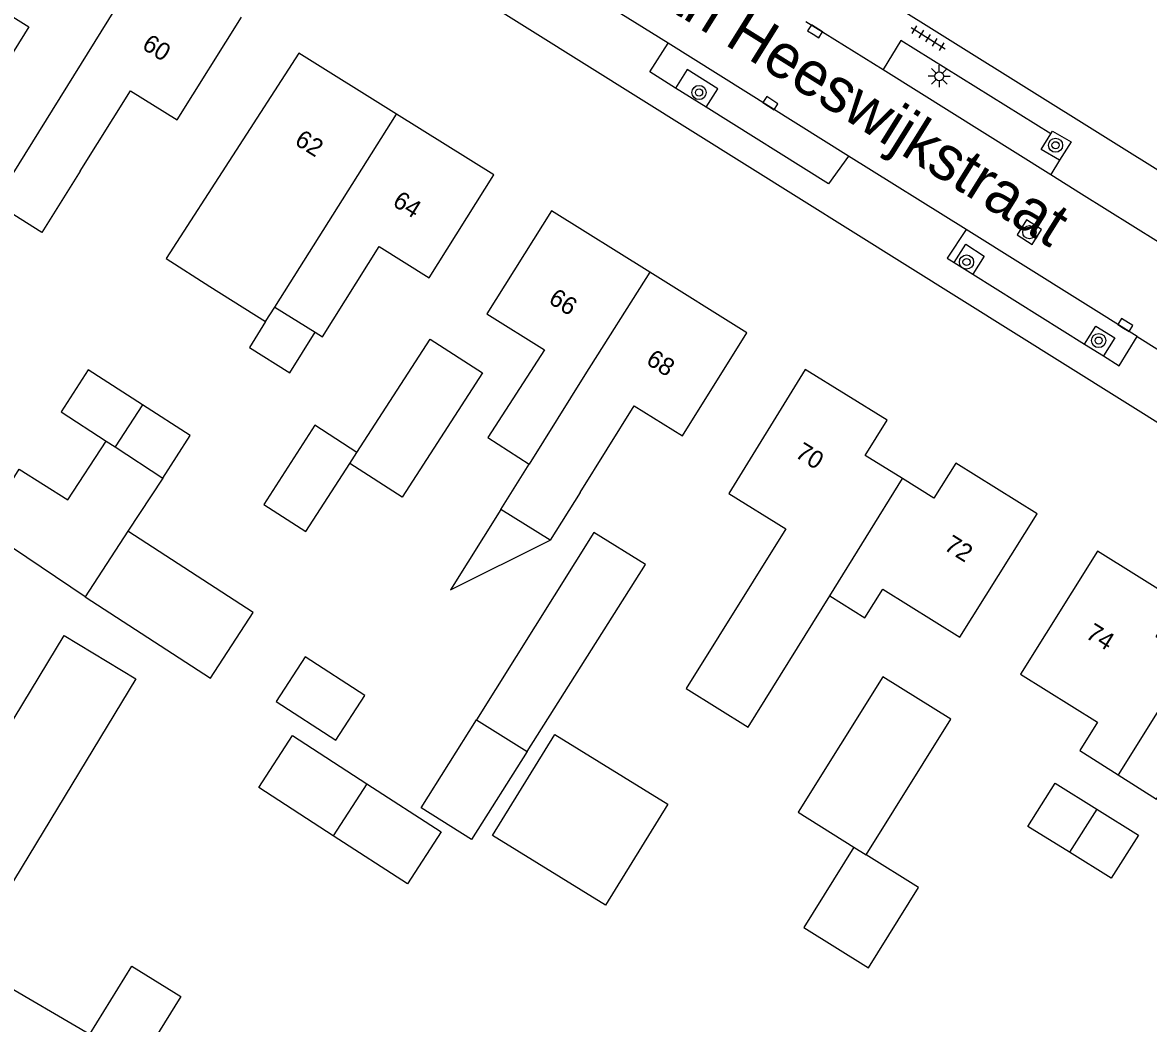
# Model space of a CAD drawing. Extents: x 136000 to 141014, y 402000 to 403500.
# Drawn here: x 138086.4 to 138149.9, y 402169.1 to 402225.5 of the extents above; entities that cross this region are included whole.
import ezdxf

# ---------------------------------------------------------------- set-up
doc = ezdxf.new("R2010")
doc.units = 0
for name, color, linetype in [('gg-anno-huisnummerreeks BGT', 7, 'Continuous'), ('gg-anno-openbare ruimte label', 7, 'Continuous'), ('gg-bbg-bijgebouw', 7, 'Continuous'), ('gg-bbg-gedigitaliseerde bebouwing', 7, 'Continuous'), ('gg-bbg-gedigitaliseerde bijgebouw', 7, 'Continuous'), ('gg-bbg-hoofdgebouw', 7, 'Continuous'), ('gg-bbg-luifel en loopbrug', 7, 'Continuous'), ('gg-bbg-tussenscheiding', 7, 'Continuous'), ('gg-knt-verharding', 7, 'Continuous'), ('gg-knt-verharding nz', 7, 'Continuous'), ('gt-symb-boom', 7, 'Continuous'), ('gt-symb-kolk', 7, 'Continuous'), ('gt-symb-lichtmast', 7, 'Continuous'), ('gt-symb-rioolschacht', 7, 'Continuous'), ('gt-symb-tegel verharding', 7, 'Continuous')]:
    doc.layers.add(name, color=color, linetype=linetype)

# ---------------------------------------------------------------- blocks, each defined once
blk = doc.blocks.new('gt0-TEG1')
at = {"layer": 'gt-symb-tegel verharding'}
for p, q in [((-1.125, 0), (1.125, 0)), ((-0.9, -0.25), (-0.9, 0.25)), ((-0.45, -0.25), (-0.45, 0.25)), ((0, -0.25), (0, 0.25)), ((0.45, -0.25), (0.45, 0.25)), ((0.9, -0.25), (0.9, 0.25))]:
    blk.add_line(p, q, dxfattribs=at)
blk = doc.blocks.new('gt0-LMAST')
at = {"layer": 'gt-symb-lichtmast'}
for p, q in [((-0.182, 0.173), (-0.447, 0.438)), ((-0.005, 0.246), (-0.005, 0.621)), ((0.172, 0.173), (0.437, 0.438)), ((-0.255, -0.004), (-0.63, -0.004)), ((-0.182, -0.181), (-0.447, -0.446)), ((-0.005, -0.254), (-0.005, -0.629)), ((0.437, -0.446), (0.172, -0.181)), ((0.245, -0.004), (0.62, -0.004))]:
    blk.add_line(p, q, dxfattribs=at)
blk.add_circle((-0.005, -0.004), 0.25, dxfattribs=at)
blk = doc.blocks.new('gt0-BOOM')
at = {"layer": 'gt-symb-boom'}
for radius in [0.4, 0.2]:
    blk.add_circle((0, 0), radius, dxfattribs=at)
blk = doc.blocks.new('gt0-RS')
at = {"layer": 'gt-symb-rioolschacht'}
blk.add_lwpolyline([(-0.5, -0.5), (0.5, -0.5), (0.5, 0.5), (-0.5, 0.5)], close=True, dxfattribs=at)
blk.add_circle((0, 0), 0.375, dxfattribs=at)
blk = doc.blocks.new('gt0-KOLK')
at = {"layer": 'gt-symb-kolk'}
blk.add_lwpolyline([(0, 0), (0.375, 0), (0.375, 0.4), (-0.375, 0.4), (-0.375, 0), (0, 0)], dxfattribs=at)

msp = doc.modelspace()

# ---------------------------------------------------------------- linework, layer by layer
at = {"layer": 'gg-bbg-bijgebouw'}
msp.add_lwpolyline([(138122.784, 402181.434), (138119.266, 402175.73), (138112.883, 402179.667), (138116.401, 402185.371), (138122.784, 402181.434)], dxfattribs=at)
at = {"layer": 'gg-bbg-gedigitaliseerde bebouwing'}
for p, q in [((138096.953, 402210.631), (138100.097, 402208.661)), ((138113.353, 402198.065), (138114.95, 402200.621)), ((138117.831, 402199.019), (138116.145, 402196.321)), ((138116.145, 402196.321), (138113.353, 402198.065)), ((138083.108, 402172.582), (138090.179, 402168.464))]:
    msp.add_line(p, q, dxfattribs=at)
for points in [[(138087.731, 402232.74), (138084.104, 402226.938), (138086.746, 402225.286), (138083.905, 402220.744)], [(138089.645, 402217.153), (138092.481, 402221.686), (138095.114, 402220.038), (138098.741, 402225.84)], [(138101.971, 402223.81), (138094.488, 402212.222), (138096.953, 402210.631)], [(138089.645, 402217.153), (138087.484, 402213.685), (138084.801, 402215.357)], [(138102.886, 402208.057), (138103.306, 402207.795), (138106.49, 402212.894), (138109.323, 402211.125), (138112.961, 402216.94)], [(138116.211, 402214.91), (138112.578, 402209.097), (138115.832, 402207.065)], [(138117.831, 402199.019), (138120.885, 402203.908), (138123.608, 402202.207), (138127.241, 402208.02)], [(138115.832, 402207.065), (138112.627, 402202.129), (138114.95, 402200.621)], [(138130.531, 402205.95), (138126.211, 402198.969), (138129.44, 402196.97)], [(138131.906, 402193.193), (138133.897, 402191.957), (138134.904, 402193.568), (138139.254, 402190.849), (138143.611, 402197.82)], [(138129.44, 402196.97), (138123.812, 402187.96), (138127.313, 402185.773), (138131.906, 402193.193)], [(138147.001, 402195.71), (138142.673, 402188.769), (138147.009, 402186.065), (138146.018, 402184.456), (138148.171, 402183.098)], [(138148.171, 402183.098), (138150.344, 402181.727), (138151.355, 402183.336), (138155.704, 402180.634), (138160.031, 402187.6)], [(138090.179, 402168.464), (138092.546, 402172.3), (138095.315, 402170.591), (138092.314, 402165.729), (138099.759, 402161.136), (138097.943, 402158.194)]]:
    msp.add_lwpolyline(points, dxfattribs=at)
at = {"layer": 'gg-bbg-gedigitaliseerde bijgebouw'}
for p, q in [((138093.148, 402203.969), (138091.612, 402201.588)), ((138091.105, 402201.921), (138091.612, 402201.588)), ((138104.848, 402200.657), (138105.247, 402201.275)), ((138094.295, 402199.828), (138092.332, 402196.83)), ((138092.332, 402196.83), (138089.917, 402193.141)), ((138089.917, 402193.141), (138096.984, 402188.553)), ((138105.804, 402182.591), (138103.9, 402179.654))]:
    msp.add_line(p, q, dxfattribs=at)
for points in [[(138100.097, 402208.661), (138099.183, 402207.199), (138101.459, 402205.776), (138102.886, 402208.057)], [(138105.247, 402201.275), (138109.378, 402207.675), (138112.331, 402205.769), (138107.802, 402198.751), (138104.848, 402200.657)], [(138094.295, 402199.828), (138095.844, 402202.228), (138093.148, 402203.969)], [(138089.917, 402193.141), (138084.135, 402197.033), (138086.198, 402200.337), (138088.945, 402198.596), (138091.105, 402201.921)], [(138096.984, 402188.553), (138099.385, 402192.251), (138092.332, 402196.83)], [(138114.854, 402184.414), (138121.517, 402194.949), (138118.601, 402196.77), (138111.997, 402186.199)], [(138081.72, 402179.385), (138088.743, 402190.955), (138092.774, 402188.508), (138083.108, 402172.582)], [(138104.052, 402185.048), (138105.686, 402187.564), (138102.331, 402189.742), (138100.697, 402187.226), (138104.052, 402185.048)], [(138133.957, 402178.587), (138138.731, 402186.235), (138134.905, 402188.625), (138130.128, 402180.979), (138133.276, 402179.013)], [(138114.854, 402184.414), (138111.706, 402179.436), (138108.859, 402181.237), (138111.997, 402186.199)], [(138105.804, 402182.591), (138109.999, 402179.871), (138108.095, 402176.934), (138103.9, 402179.654)], [(138145.439, 402178.719), (138143.089, 402180.185), (138144.614, 402182.628), (138146.963, 402181.163)], [(138146.963, 402181.163), (138149.312, 402179.696), (138147.788, 402177.253), (138145.439, 402178.719)], [(138133.276, 402179.013), (138130.451, 402174.485), (138134.099, 402172.209), (138136.923, 402176.737), (138133.957, 402178.587)]]:
    msp.add_lwpolyline(points, dxfattribs=at)
at = {"layer": 'gg-bbg-hoofdgebouw'}
for p, q in [((138107.484, 402220.364), (138101.971, 402223.81)), ((138112.961, 402216.94), (138107.484, 402220.364)), ((138121.761, 402211.443), (138116.211, 402214.91)), ((138127.241, 402208.02), (138121.761, 402211.443))]:
    msp.add_line(p, q, dxfattribs=at)
for points in [[(138136.01, 402199.803), (138133.911, 402201.11), (138135.151, 402203.1), (138130.531, 402205.95)], [(138143.611, 402197.82), (138139.021, 402200.68), (138137.781, 402198.7), (138136.01, 402199.803)], [(138152.266, 402189.66), (138150.311, 402190.88), (138151.551, 402192.87), (138147.001, 402195.71)]]:
    msp.add_lwpolyline(points, dxfattribs=at)
at = {"layer": 'gg-bbg-luifel en loopbrug'}
for points in [[(138093.148, 402203.969), (138090.094, 402205.941), (138088.559, 402203.565), (138091.105, 402201.921)], [(138105.247, 402201.275), (138102.868, 402202.81), (138099.986, 402198.345), (138102.365, 402196.81), (138104.848, 402200.657)], [(138113.353, 402198.065), (138110.523, 402193.535), (138116.145, 402196.321)], [(138103.9, 402179.654), (138099.704, 402182.374), (138101.608, 402185.311), (138105.804, 402182.591)]]:
    msp.add_lwpolyline(points, dxfattribs=at)
at = {"layer": 'gg-bbg-tussenscheiding'}
for p, q in [((138093.391, 402229.193), (138084.801, 402215.357)), ((138100.608, 402209.478), (138107.484, 402220.364)), ((138100.097, 402208.661), (138100.608, 402209.478)), ((138100.608, 402209.478), (138102.886, 402208.057)), ((138091.612, 402201.588), (138094.295, 402199.828)), ((138131.906, 402193.193), (138136.01, 402199.803)), ((138152.266, 402189.66), (138148.171, 402183.098)), ((138111.997, 402186.199), (138114.854, 402184.414)), ((138146.963, 402181.163), (138145.439, 402178.719)), ((138133.276, 402179.013), (138133.957, 402178.587))]:
    msp.add_line(p, q, dxfattribs=at)
msp.add_lwpolyline([(138121.761, 402211.443), (138118.093, 402205.652), (138114.95, 402200.621)], dxfattribs=at)
at = {"layer": 'gg-knt-verharding'}
for p, q in [((138179.981, 402198.68), (138091.321, 402254.22)), ((138183.207, 402182.39), (138087.832, 402242.142)), ((138122.793, 402224.358), (138117.909, 402227.412)), ((138130.56, 402225.598), (138134.918, 402222.873)), ((138124.938, 402220.752), (138123.213, 402221.834)), ((138139.597, 402213.85), (138132.959, 402218.001)), ((138144.873, 402217.77), (138144.369, 402216.964)), ((138144.369, 402216.964), (138146.11, 402215.875)), ((138146.11, 402215.875), (138150.456, 402213.157)), ((138138.935, 402211.997), (138139.986, 402211.338)), ((138139.986, 402211.338), (138146.276, 402207.39)), ((138149.254, 402207.811), (138153.007, 402205.464)), ((138146.276, 402207.39), (138147.338, 402206.723))]:
    msp.add_line(p, q, dxfattribs=at)
for points in [[(138123.213, 402221.834), (138121.755, 402222.748), (138122.793, 402224.358)], [(138144.385, 402219.252), (138135.912, 402224.508), (138134.918, 402222.873)], [(138124.938, 402220.752), (138125.594, 402221.798), (138123.867, 402222.877), (138123.213, 402221.834)], [(138132.959, 402218.001), (138131.833, 402216.43), (138124.938, 402220.752)], [(138144.873, 402217.77), (138143.832, 402218.37), (138144.385, 402219.252)], [(138144.385, 402219.252), (138144.476, 402219.397), (138145.517, 402218.798), (138144.873, 402217.77)], [(138139.597, 402213.85), (138138.54, 402212.245), (138138.935, 402211.997)], [(138138.935, 402211.997), (138139.579, 402213.023), (138140.625, 402212.356), (138139.986, 402211.338)], [(138146.276, 402207.39), (138146.915, 402208.408), (138147.978, 402207.743), (138147.338, 402206.723)], [(138147.338, 402206.723), (138148.223, 402206.168), (138149.254, 402207.811)]]:
    msp.add_lwpolyline(points, dxfattribs=at)
at = {"layer": 'gg-knt-verharding nz'}
for p, q in [((138132.959, 402218.001), (138122.793, 402224.358)), ((138134.918, 402222.873), (138144.369, 402216.964)), ((138149.254, 402207.811), (138139.597, 402213.85))]:
    msp.add_line(p, q, dxfattribs=at)

# ---------------------------------------------------------------- block references
at = {"layer": 'gt-symb-boom'}
for p in [(138124.54, 402221.583), (138144.643, 402218.608), (138139.622, 402212.02), (138147.075, 402207.59)]:
    msp.add_blockref('gt0-BOOM', p, dxfattribs=at)
at = {"layer": 'gt-symb-kolk', "rotation": -32.211897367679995}
for p in [(138130.977, 402224.87), (138128.457, 402220.811), (138148.47, 402208.296)]:
    msp.add_blockref('gt0-KOLK', p, dxfattribs=at)
at = {"layer": 'gt-symb-lichtmast'}
msp.add_blockref('gt0-LMAST', (138138.089, 402222.504), dxfattribs=at)
at = {"layer": 'gt-symb-rioolschacht', "rotation": -32.2118973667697}
msp.add_blockref('gt0-RS', (138143.166, 402213.705), dxfattribs=at)
at = {"layer": 'gt-symb-tegel verharding', "rotation": -32.00538321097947}
msp.add_blockref('gt0-TEG1', (138137.46, 402224.649), dxfattribs=at)

# ---------------------------------------------------------------- texts
at = {"layer": 'gg-anno-huisnummerreeks BGT'}
for s, rotation, p in [('60', 327.9, (138093.064, 402224.087)), ('62', 328, (138101.671, 402218.691)), ('64', 328, (138107.193, 402215.239)), ('66', 328, (138115.988, 402209.744)), ('68', 328, (138121.492, 402206.305)), ('70', 328.3, (138129.894, 402201.055)), ('72', 328.1, (138138.295, 402195.831)), ('74', 328, (138146.281, 402190.855))]:
    msp.add_text(s, height=1, rotation=rotation, dxfattribs=at).set_placement(p)
at = {"layer": 'gg-anno-openbare ruimte label'}
msp.add_text('Van Heeswijkstraat', height=2.5, rotation=328, dxfattribs=at).set_placement((138120.079, 402227.974))

doc.saveas('drawing.dxf')
